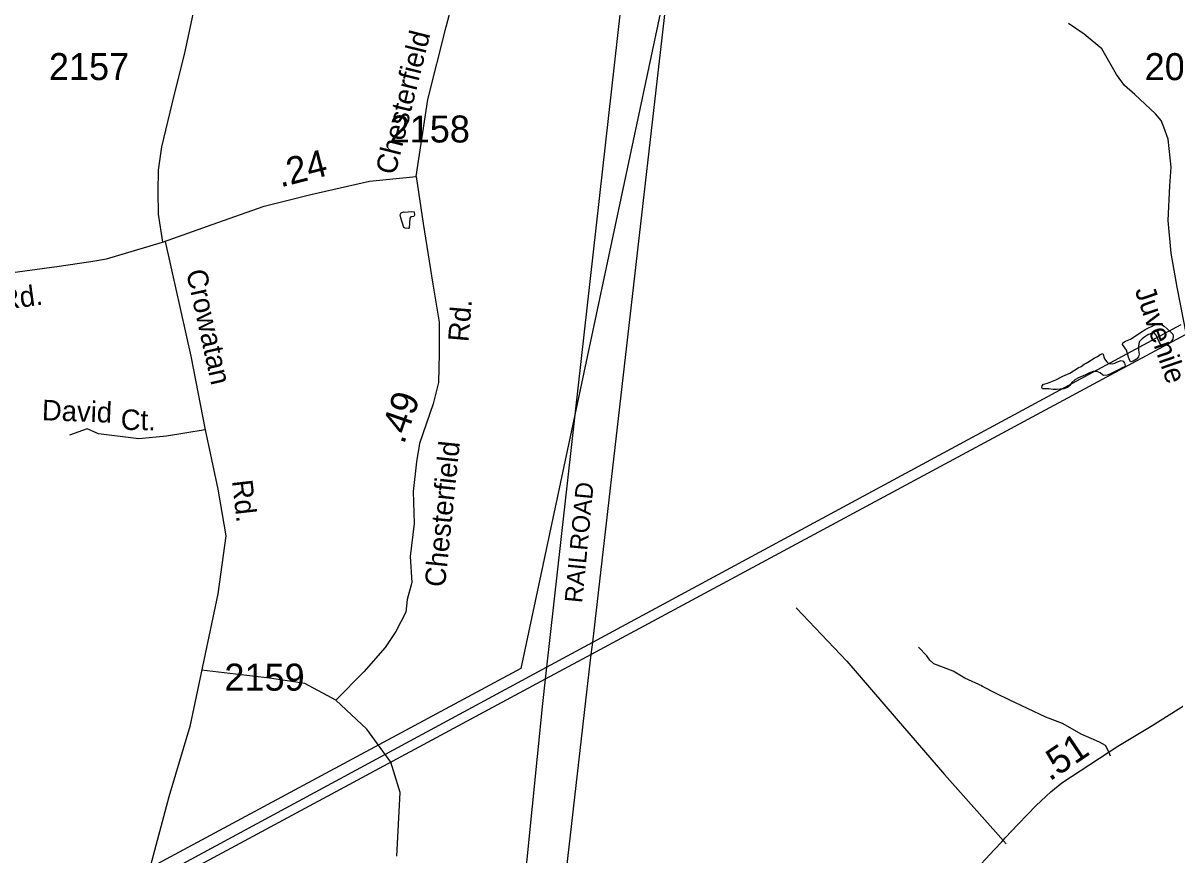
# Model space of a CAD drawing. Extents: x 2290055 to 2389491, y 66597 to 237875.
# Drawn here: x 2328969 to 2334306, y 207722 to 211575 of the extents above; entities that cross this region are included whole.
import ezdxf

# ---------------------------------------------------------------- set-up
doc = ezdxf.new("R2010")
doc.units = 0
for name, color, linetype in [('Exist Boundary Political Urban Extension UEB', 7, 'Continuous'), ('Exist Hydrographic Pond Under 1500 Sq Ft', 7, 'Continuous'), ('Exist Railroad Mainline', 7, 'Continuous'), ('Exist Railroad Mainline Label', 7, 'Continuous'), ('Exist Road Non-System Type 51', 7, 'Continuous'), ('Exist Road Non-System Type 51 Label', 7, 'Continuous'), ('Exist Road Secondary Mileage Hundredths English Label', 7, 'Continuous'), ('Exist Road Secondary Type 51 Attributed', 7, 'Continuous'), ('Exist Road Secondary Type 51 Label', 7, 'Continuous'), ('Exist Road Secondary Type 51 Number Label', 7, 'Continuous'), ('Exist Utilities Electrical Transmission Line', 7, 'Continuous')]:
    doc.layers.add(name, color=color, linetype=linetype)

msp = doc.modelspace()

# ---------------------------------------------------------------- linework, layer by layer
at = {"layer": 'Exist Boundary Political Urban Extension UEB'}
for p, q in [((2331926, 211640.5), (2331525.8, 209760.7)), ((2331608.1, 208707.4), (2331945.1, 211640.5)), ((2331601.6, 208650.8), (2331608.1, 208707.4))]:
    msp.add_line(p, q, dxfattribs=at)
for points in [[(2331525.8, 209760.7), (2331275.7, 208586.5), (2327163.6, 206375.8), (2325496, 206294.9)], [(2330987.7, 203189.8), (2331275.7, 205799.1), (2331583.2, 208490.4), (2331601.6, 208650.8)]]:
    msp.add_lwpolyline(points, dxfattribs=at)
at = {"layer": 'Exist Hydrographic Pond Under 1500 Sq Ft'}
for points in [[(2330754.4, 210623.5), (2330738.9, 210624.9), (2330732.9, 210628.8), (2330719.7, 210672.8), (2330716.4, 210687.7), (2330720.2, 210695.9), (2330731.4, 210700.4), (2330737.4, 210699.8), (2330753.7, 210701.7), (2330769.2, 210702), (2330781.2, 210700.4), (2330782.2, 210685.2), (2330779.9, 210679.8), (2330764.9, 210677.3), (2330760.2, 210671.6), (2330757.4, 210624.6), (2330754.4, 210623.5)], [(2334101.5, 210006.6), (2334096.7, 210011.9), (2334091, 210027.3), (2334080.5, 210060.2), (2334063, 210086.8), (2334064, 210094), (2334077.2, 210101.5), (2334099.2, 210110.8), (2334153, 210146.7), (2334168.2, 210155.8), (2334212.5, 210177.9), (2334228, 210180.3), (2334242.5, 210179.7), (2334255, 210171), (2334282.7, 210146.2), (2334295.2, 210133.9), (2334298, 210124.8), (2334295.7, 210110.7), (2334285, 210096.7), (2334272, 210084.6), (2334253.2, 210081.5), (2334241.2, 210083.9), (2334233.5, 210096.4), (2334219, 210130), (2334208.7, 210140.6), (2334198.5, 210138.8), (2334180.2, 210131.4), (2334166, 210122), (2334153.5, 210112.6), (2334140.5, 210098.1), (2334136.7, 210079.1), (2334136.7, 210060.2), (2334139, 210041), (2334136.7, 210028.8), (2334127.2, 210017.8), (2334112.7, 210009.1), (2334101.5, 210006.6)], [(2333757, 209877.6), (2333741, 209878.4), (2333720.5, 209880.9), (2333702.2, 209880.9), (2333692.5, 209881.7), (2333689, 209887), (2333689.7, 209894.7), (2333696.7, 209902.4), (2333714.7, 209907.6), (2333753, 209922.8), (2333786.5, 209939.3), (2333818.5, 209953.3), (2333856.5, 209977.9), (2333870.7, 209985), (2333884.5, 209995), (2333894, 210000), (2333901.7, 210004.1), (2333931.2, 210022.9), (2333946, 210030.3), (2333959.7, 210040.7), (2333971, 210044.8), (2333979.7, 210020.5), (2333989.5, 210005.5), (2333998, 209999.1), (2334014, 209997.4), (2334027, 210000), (2334039.5, 210006.6), (2334056.5, 210012.9), (2334065, 210009.3), (2334071.2, 210000), (2334073.5, 209996.4), (2334075, 209985.3), (2334060.7, 209978.8), (2334044.2, 209968.6), (2334007.2, 209950), (2333991.5, 209943.9), (2333976, 209943.2), (2333969.7, 209945.3), (2333959.2, 209955.1), (2333943.5, 209961.2), (2333926.7, 209961.4), (2333909.5, 209954.8), (2333891.5, 209945.3), (2333859, 209932), (2333841.2, 209922.6), (2333828, 209911.1), (2333819, 209897.1), (2333807, 209886.7), (2333791.5, 209881.2), (2333757, 209877.6)]]:
    msp.add_lwpolyline(points, dxfattribs=at)
at = {"layer": 'Exist Railroad Mainline'}
msp.add_lwpolyline([(2332179.6, 215588.5), (2331736.7, 211640.5), (2331525.8, 209760.7), (2331394.7, 208592.1), (2331388.4, 208536.1), (2331375.8, 208423.6), (2331302.3, 207702.5), (2331250.6, 207240.3), (2331154.6, 206332.2), (2331077, 205612.9), (2330999.4, 204897.6), (2330933.3, 204292.8), (2330891.1, 203895), (2330877.3, 203686.4), (2330854.4, 203507.5), (2330838.9, 203344.8), (2330825.4, 203178.2), (2330807.1, 202985.4), (2330797, 202835), (2330788.6, 202774.3)], dxfattribs=at)
at = {"layer": 'Exist Road Non-System Type 51'}
for points in [[(2330790.7, 210864.6), (2330845, 211221.1), (2330928.9, 211557.3), (2331018.2, 211898.8), (2331018.2, 212066.9), (2330949.9, 212366.3), (2330876.4, 212539.7)], [(2329627.5, 210563.5), (2329746, 210031.8), (2329813.2, 209690.7), (2329870.8, 209416.9), (2329909.2, 209200.7), (2329870.8, 208931.7), (2329741.2, 208316.7), (2329645.2, 207992), (2329554, 207650.9)], [(2329813.2, 209690.7), (2329633.6, 209661.4), (2329505.4, 209649.7), (2329319, 209673), (2329266.5, 209696.4), (2329185, 209667.2)], [(2332551.2, 208867.3), (2332786.1, 208619.9), (2333014.7, 208354), (2333237.2, 208094.2), (2333524.3, 207773.2)], [(2334007.7, 208179.9), (2333995.5, 208205.4), (2333984.5, 208229), (2333955.9, 208243.8), (2333917.2, 208262.3), (2333874.4, 208280.6), (2333784.4, 208331.1), (2333707.2, 208360), (2333537.9, 208441.3), (2333480.8, 208469.1), (2333411.4, 208504.3), (2333413.4, 208504.4), (2333331.9, 208541.2), (2333278.6, 208573.1), (2333189.2, 208607.6), (2333170.5, 208624.8), (2333155.7, 208644.2), (2333118.1, 208684.8)], [(2330701.4, 207716.2), (2330715.8, 208012.1), (2330672.6, 208151.5), (2330562.2, 208305.2), (2330417.6, 208439.6), (2330274.1, 208516.6), (2330110.9, 208540.6), (2329796.4, 208578.6)]]:
    msp.add_lwpolyline(points, dxfattribs=at)
at = {"layer": 'Exist Road Secondary Type 51 Attributed'}
for points in [[(2327833.7, 213788.9), (2328292.3, 213460.7), (2328729.5, 213143.2), (2328963.2, 212975.5), (2329246.4, 212770), (2329466.3, 212605), (2329583.6, 212505.4), (2329671.1, 212380.2), (2329727.5, 212279.9), (2329739.9, 212244.1), (2329770.1, 212138.3), (2329792.1, 212047.6), (2329796.2, 211976.1), (2329799, 211866.8), (2329792.1, 211795.3), (2329781.1, 211725.2), (2329755, 211616.6), (2329715.1, 211430.3), (2329667.5, 211239.2), (2329610.7, 211002.1), (2329595.5, 210893.5), (2329594.2, 210794.5), (2329595.5, 210690.1), (2329614.8, 210559.8)], [(2334875.1, 208740.6), (2334841, 208831.1), (2334800.6, 208941.5), (2334445.2, 209870.7), (2334359.2, 210131.4), (2334315.9, 210352), (2334288.4, 210509.8), (2334274.7, 210660.7), (2334281.6, 210821.9), (2334288.4, 210907.7), (2334274.1, 211037), (2334254.2, 211092.9), (2334241.8, 211124.1), (2334216, 211154.2), (2334119.1, 211244.6), (2334072, 211286.2), (2334034.8, 211336.4), (2333966.2, 211456.5), (2333885.3, 211523.9), (2333812, 211573.1)], [(2329614.8, 210559.8), (2329871.3, 210651.5), (2330086.8, 210726.7), (2330302.3, 210781.9), (2330574.4, 210842.4), (2330790.7, 210864.6)], [(2330790.7, 210864.6), (2330822.2, 210646.2), (2330867.3, 210365.3), (2330896.9, 210189.2), (2330896.9, 210044.4), (2330893.4, 209910.2), (2330868.7, 209811.4), (2330805.2, 209627.8), (2330791.1, 209543), (2330777, 209405.3), (2330780.5, 209257), (2330762.8, 209103.8), (2330769.9, 208983.8), (2330748.7, 208906.1), (2330741.7, 208846.1), (2330695.8, 208757.8), (2330646.4, 208683.6), (2330547.6, 208570.7), (2330417.6, 208439.6)], [(2325276.3, 210421.3), (2325358, 210423.7), (2325444, 210426.8), (2325563.6, 210427.5), (2325748.5, 210428.5), (2326020, 210429.9), (2326235.1, 210432.7), (2326408.4, 210438.2), (2326543.8, 210440.2), (2326622.8, 210436.1), (2326943.8, 210425.8), (2327109.4, 210419.6), (2327352.1, 210413.4), (2327807.2, 210401), (2327990.7, 210390.4), (2328160.1, 210386.9), (2328396.5, 210379.8), (2328484.7, 210372.8), (2328644.9, 210383.2), (2329126.1, 210447.8), (2329283.5, 210471.2), (2329355, 210483.5), (2329614.8, 210559.8)], [(2332871.9, 207008.3), (2332930.1, 207113.2), (2333000.1, 207224.4), (2333049.1, 207287.4), (2333110.1, 207348.4), (2333266.3, 207529), (2333366.3, 207636.7), (2333469.6, 207746.7), (2333503.5, 207783.1), (2333518.6, 207801.9), (2333578.7, 207864.1), (2333661.9, 207951.5), (2333730, 208014.6), (2333781, 208056.6), (2334041.6, 208225.6), (2334195.1, 208319.3), (2334457.4, 208483.3), (2334586.7, 208561.3), (2334659.9, 208606.7), (2334875.1, 208740.6)]]:
    msp.add_lwpolyline(points, dxfattribs=at)
at = {"layer": 'Exist Utilities Electrical Transmission Line'}
for p, q in [((2331608.1, 208707.4), (2334334, 210179)), ((2334353.1, 210130.8), (2331601.6, 208650.8)), ((2331394.7, 208592.1), (2331608.1, 208707.4)), ((2331601.6, 208650.8), (2331388.4, 208536.1))]:
    msp.add_line(p, q, dxfattribs=at)
for points in [[(2325501.1, 206232.5), (2327179.8, 206316.7), (2331394.7, 208592.1)], [(2331388.4, 208536.1), (2327180.1, 206272.7), (2325505.4, 206178.5)]]:
    msp.add_lwpolyline(points, dxfattribs=at)

# ---------------------------------------------------------------- texts
at = {"layer": 'Exist Railroad Mainline Label'}
msp.add_text('RAILROAD', height=82.02, rotation=84.4907, dxfattribs=at).set_placement((2331559.4, 208887.1))
at = {"layer": 'Exist Road Non-System Type 51 Label'}
for s, rotation, p in [('Chesterfield', 76.0105, (2330692.9, 210868.2)), ('Crowatan', 282.6099, (2329723.8, 210424)), ('David', 357.9293, (2329055.3, 209735.9)), ('Ct.', 358.8688, (2329421, 209691.4)), ('Rd.', 276.5138, (2329936.7, 209455.1))]:
    msp.add_text(s, height=95, rotation=rotation, dxfattribs=at).set_placement(p)
at = {"layer": 'Exist Road Secondary Mileage Hundredths English Label'}
for s, rotation, p in [('.24', 14.36, (2330162.1, 210813.6)), ('.49', 70.917, (2330733.4, 209621)), ('.51', 33.9427, (2333725, 208061.3))]:
    msp.add_text(s, height=125, rotation=rotation, dxfattribs=at).set_placement(p)
at = {"layer": 'Exist Road Secondary Type 51 Label'}
for s, rotation, p in [('Rd.', 7.7713, (2328868.5, 210245.3)), ('Juvenile', 289.1197, (2334118.2, 210337.7)), ('Rd.', 85.1046, (2331032.1, 210096)), ('Chesterfield', 84.0986, (2330923.5, 208959.9))]:
    msp.add_text(s, height=95, rotation=rotation, dxfattribs=at).set_placement(p)
at = {"layer": 'Exist Road Secondary Type 51 Number Label'}
for s, p in [('2157', (2329088.8, 211311.3)), ('2025', (2334165.1, 211310.9)), ('2158', (2330667.4, 211022.1)), ('2159', (2329901.8, 208483.2))]:
    msp.add_text(s, height=125, dxfattribs=at).set_placement(p)

doc.saveas('drawing.dxf')
